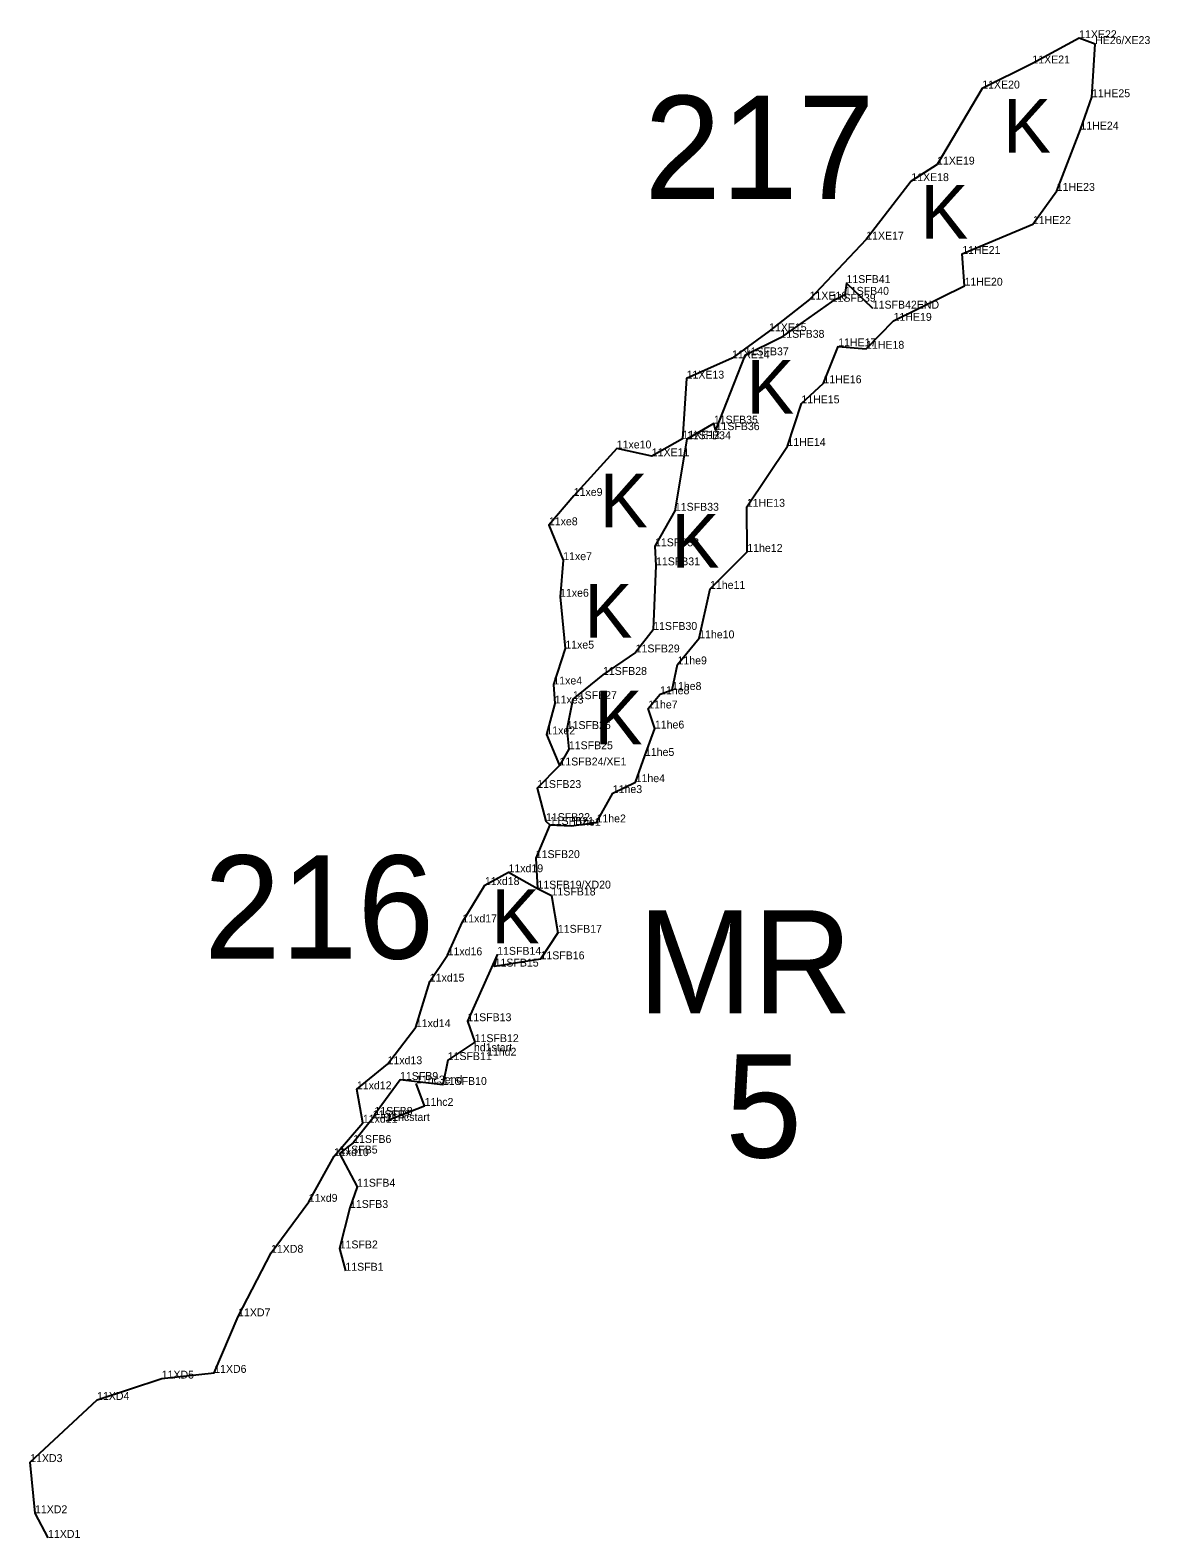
# Model space of a CAD drawing. Extents: x 2072529 to 2268812, y 436423 to 470008.
# Drawn here: x 2235708 to 2236417, y 448547 to 449501 of the extents above; entities that cross this region are included whole.
import ezdxf

# ---------------------------------------------------------------- set-up
doc = ezdxf.new("R2010")
doc.units = 0
for name, color, linetype in [('Old_Level_10', 7, 'Continuous'), ('Old_Level_20', 7, 'Continuous'), ('Old_Level_52', 7, 'Continuous'), ('Old_Level_55', 7, 'Continuous'), ('Old_Level_60', 7, 'Continuous'), ('Old_Level_62', 7, 'Continuous')]:
    doc.layers.add(name, color=color, linetype=linetype)

msp = doc.modelspace()

# ---------------------------------------------------------------- linework, layer by layer
at = {"layer": 'Old_Level_10'}
msp.add_lwpolyline([(2236241.738, 449325.109), (2236225.104, 449341.306), (2236224.091, 449333.872), (2236215.69, 449329.468), (2236183.26, 449306.622), (2236160.652, 449295.508), (2236142.217, 449248.152), (2236141.131, 449252.271), (2236124.026, 449242.406), (2236116.448, 449197.087), (2236103.851, 449174.578), (2236104.494, 449162.509), (2236102.716, 449121.602), (2236091.619, 449107.361), (2236070.908, 449093.115), (2236051.866, 449077.762), (2236047.979, 449058.839), (2236049.329, 449046.041), (2236043.377, 449035.763), (2236029.274, 449021.481), (2236034.824, 449000.54), (2236037.3, 448998.128), (2236028.402, 448977.098), (2236029.475, 448957.79), (2236038.374, 448953.428), (2236042.39, 448929.799), (2236031.38, 448912.99), (2236002.326, 448908.408), (2236003.96, 448915.838), (2235985.101, 448873.808), (2235989.703, 448860.531), (2235972.622, 448849.175), (2235969.544, 448833.422), (2235942.439, 448836.6), (2235926.237, 448814.481), (2235925.16, 448812.272), (2235912.81, 448796.665), (2235904.114, 448789.978), (2235915.282, 448768.976), (2235910.771, 448755.519), (2235904.23, 448729.891), (2235907.85, 448715.757)], dxfattribs=at)
at = {"layer": 'Old_Level_20'}
for p, q in [((2236372.381, 449496.4), (2236372.381, 449496.4)), ((2236382.487, 449492.667), (2236382.487, 449492.667)), ((2236342.766, 449480.407), (2236342.766, 449480.407)), ((2236311.041, 449464.52), (2236311.041, 449464.52)), ((2236380.495, 449459.029), (2236380.495, 449459.029)), ((2236373.231, 449438.548), (2236373.231, 449438.548)), ((2236282.461, 449416.334), (2236282.461, 449416.334)), ((2236266.127, 449405.869), (2236266.127, 449405.869)), ((2236358.182, 449399.707), (2236358.182, 449399.707)), ((2236343.073, 449378.68), (2236343.073, 449378.68)), ((2236237.577, 449368.843), (2236237.577, 449368.843)), ((2236298.377, 449359.711), (2236298.377, 449359.711)), ((2236225.104, 449341.306), (2236225.104, 449341.306)), ((2236299.825, 449339.635), (2236299.825, 449339.635)), ((2236201.726, 449330.85), (2236201.726, 449330.85)), ((2236224.091, 449333.872), (2236224.091, 449333.872)), ((2236215.69, 449329.468), (2236215.69, 449329.468)), ((2236241.738, 449325.109), (2236241.738, 449325.109)), ((2236176.077, 449310.812), (2236176.077, 449310.812)), ((2236254.906, 449317.386), (2236254.906, 449317.386)), ((2236183.26, 449306.622), (2236183.26, 449306.622)), ((2236219.847, 449301.214), (2236219.847, 449301.214)), ((2236152.626, 449293.629), (2236152.626, 449293.629)), ((2236160.652, 449295.508), (2236160.652, 449295.508)), ((2236237.488, 449299.692), (2236237.488, 449299.692)), ((2236123.874, 449280.795), (2236123.874, 449280.795)), ((2236210.458, 449277.837), (2236210.458, 449277.837)), ((2236196.532, 449265.111), (2236196.532, 449265.111)), ((2236141.131, 449252.271), (2236141.131, 449252.271)), ((2236142.217, 449248.152), (2236142.217, 449248.152)), ((2236079.636, 449236.555), (2236079.636, 449236.555)), ((2236121.287, 449242.715), (2236121.287, 449242.715)), ((2236124.026, 449242.406), (2236124.026, 449242.406)), ((2236187.697, 449238.085), (2236187.697, 449238.085)), ((2236101.838, 449231.627), (2236101.838, 449231.627)), ((2236052.417, 449206.469), (2236052.417, 449206.469)), ((2236116.448, 449197.087), (2236116.448, 449197.087)), ((2236161.993, 449199.608), (2236161.993, 449199.608)), ((2236036.692, 449187.888), (2236036.692, 449187.888)), ((2236103.851, 449174.578), (2236103.851, 449174.578)), ((2236162.291, 449171.028), (2236162.291, 449171.028)), ((2236045.747, 449165.812), (2236045.747, 449165.812)), ((2236104.494, 449162.509), (2236104.494, 449162.509)), ((2236043.749, 449142.63), (2236043.749, 449142.63)), ((2236138.698, 449147.6), (2236138.698, 449147.6)), ((2236102.716, 449121.602), (2236102.716, 449121.602)), ((2236131.838, 449116.29), (2236131.838, 449116.29)), ((2236047.072, 449109.752), (2236047.072, 449109.752)), ((2236091.619, 449107.361), (2236091.619, 449107.361)), ((2236070.908, 449093.115), (2236070.908, 449093.115)), ((2236118.11, 449099.797), (2236118.11, 449099.797)), ((2236039.52, 449087.061), (2236039.52, 449087.061)), ((2236114.672, 449083.574), (2236114.672, 449083.574)), ((2236040.408, 449075.012), (2236040.408, 449075.012)), ((2236051.866, 449077.762), (2236051.866, 449077.762)), ((2236107.055, 449080.862), (2236107.055, 449080.862)), ((2236099.573, 449071.867), (2236099.573, 449071.867)), ((2236035.088, 449055.455), (2236035.088, 449055.455)), ((2236047.979, 449058.839), (2236047.979, 449058.839)), ((2236103.804, 449059.163), (2236103.804, 449059.163)), ((2236049.329, 449046.041), (2236049.329, 449046.041)), ((2236043.377, 449035.763), (2236043.377, 449035.763)), ((2236043.377, 449035.763), (2236043.377, 449035.763)), ((2236097.503, 449041.818), (2236097.503, 449041.818)), ((2236091.619, 449025.199), (2236091.619, 449025.199)), ((2236029.274, 449021.481), (2236029.274, 449021.481)), ((2236077.126, 449018.282), (2236077.126, 449018.282)), ((2236034.824, 449000.54), (2236034.824, 449000.54)), ((2236037.3, 448998.128), (2236037.3, 448998.128)), ((2236050.888, 448997.616), (2236050.888, 448997.616)), ((2236066.833, 448999.706), (2236066.833, 448999.706)), ((2236028.402, 448977.098), (2236028.402, 448977.098)), ((2236011.122, 448968.149), (2236011.122, 448968.149)), ((2235996.15, 448960.017), (2235996.15, 448960.017)), ((2236029.475, 448957.79), (2236029.475, 448957.79)), ((2236029.475, 448957.79), (2236029.475, 448957.79)), ((2236038.374, 448953.428), (2236038.374, 448953.428)), ((2235981.889, 448936.379), (2235981.889, 448936.379)), ((2236042.39, 448929.799), (2236042.39, 448929.799)), ((2235972.58, 448915.517), (2235972.58, 448915.517)), ((2236003.96, 448915.838), (2236003.96, 448915.838)), ((2236031.38, 448912.99), (2236031.38, 448912.99)), ((2236002.326, 448908.408), (2236002.326, 448908.408)), ((2235961.301, 448898.905), (2235961.301, 448898.905)), ((2235985.101, 448873.808), (2235985.101, 448873.808)), ((2235952.483, 448870.039), (2235952.483, 448870.039)), ((2235989.227, 448854.751), (2235989.227, 448854.751)), ((2235989.703, 448860.531), (2235989.703, 448860.531)), ((2235934.554, 448846.556), (2235934.554, 448846.556)), ((2235972.622, 448849.175), (2235972.622, 448849.175)), ((2235997.532, 448851.959), (2235997.532, 448851.959)), ((2235942.439, 448836.6), (2235942.439, 448836.6)), ((2235952.659, 448834.37), (2235952.659, 448834.37)), ((2235969.544, 448833.422), (2235969.544, 448833.422)), ((2235915.147, 448830.658), (2235915.147, 448830.658)), ((2235926.237, 448814.481), (2235926.237, 448814.481)), ((2235958.039, 448820.174), (2235958.039, 448820.174)), ((2235918.936, 448809.492), (2235918.936, 448809.492)), ((2235925.16, 448812.272), (2235925.16, 448812.272)), ((2235933.775, 448810.615), (2235933.775, 448810.615)), ((2235912.81, 448796.665), (2235912.81, 448796.665)), ((2235900.694, 448788.366), (2235900.694, 448788.366)), ((2235904.114, 448789.978), (2235904.114, 448789.978)), ((2235915.282, 448768.976), (2235915.282, 448768.976)), ((2235884.648, 448759.395), (2235884.648, 448759.395)), ((2235910.771, 448755.519), (2235910.771, 448755.519)), ((2235904.23, 448729.891), (2235904.23, 448729.891)), ((2235860.77, 448727.139), (2235860.77, 448727.139)), ((2235907.85, 448715.757), (2235907.85, 448715.757)), ((2235839.958, 448686.864), (2235839.958, 448686.864)), ((2235791.563, 448647.468), (2235791.563, 448647.468)), ((2235824.794, 448651.078), (2235824.794, 448651.078)), ((2235750.665, 448633.918), (2235750.665, 448633.918)), ((2235708.297, 448594.57), (2235708.297, 448594.57)), ((2235711.364, 448562.164), (2235711.364, 448562.164)), ((2235719.636, 448546.571), (2235719.636, 448546.571))]:
    msp.add_line(p, q, dxfattribs=at)
at = {"layer": 'Old_Level_52'}
for points in [[(2236037.3, 448998.128), (2236050.888, 448997.616), (2236066.833, 448999.706), (2236077.126, 449018.282), (2236091.619, 449025.199), (2236097.503, 449041.818), (2236103.804, 449059.163), (2236099.573, 449071.867), (2236107.055, 449080.862), (2236114.672, 449083.574), (2236118.11, 449099.797), (2236131.838, 449116.29), (2236138.698, 449147.6), (2236162.291, 449171.028), (2236161.993, 449199.608), (2236187.697, 449238.085), (2236196.532, 449265.111), (2236210.458, 449277.837), (2236219.847, 449301.214), (2236237.488, 449299.692), (2236254.906, 449317.386), (2236299.825, 449339.635), (2236298.377, 449359.711), (2236343.073, 449378.68), (2236358.182, 449399.707), (2236373.231, 449438.548), (2236380.495, 449459.029), (2236382.487, 449492.667), (2236372.381, 449496.4), (2236342.766, 449480.407), (2236311.041, 449464.52), (2236282.461, 449416.334), (2236266.127, 449405.869), (2236237.577, 449368.843), (2236201.726, 449330.85), (2236176.077, 449310.812), (2236152.626, 449293.629), (2236123.874, 449280.795), (2236121.287, 449242.715), (2236101.838, 449231.627), (2236079.636, 449236.555), (2236052.417, 449206.469), (2236036.692, 449187.888), (2236045.747, 449165.812), (2236043.749, 449142.63), (2236047.072, 449109.752), (2236039.52, 449087.061), (2236040.408, 449075.012), (2236035.088, 449055.455), (2236043.377, 449035.763)], [(2235719.636, 448546.571), (2235711.364, 448562.164), (2235708.297, 448594.57), (2235750.665, 448633.918), (2235791.563, 448647.468), (2235824.794, 448651.078), (2235839.958, 448686.864), (2235860.77, 448727.139), (2235884.648, 448759.395), (2235900.694, 448788.366), (2235918.936, 448809.492), (2235915.147, 448830.658), (2235934.554, 448846.556), (2235952.483, 448870.039), (2235961.301, 448898.905), (2235972.58, 448915.517), (2235981.889, 448936.379), (2235996.15, 448960.017), (2236011.122, 448968.149), (2236029.475, 448957.79)], [(2235933.775, 448810.615), (2235958.039, 448820.174), (2235952.659, 448834.37)]]:
    msp.add_lwpolyline(points, dxfattribs=at)

# ---------------------------------------------------------------- texts
at = {"layer": 'Old_Level_55'}
for p in [(2236324.275, 449423.798), (2236271.864, 449369.371), (2236161.667, 449258.503), (2236068.941, 449186.606), (2236114.296, 449161.073), (2236059.198, 449116.725), (2236065.581, 449049.196), (2236000.404, 448923.209)]:
    msp.add_text('K', height=34, dxfattribs=at).set_placement(p)
at = {"layer": 'Old_Level_60'}
for s, p in [('11XE22', (2236372.381, 449496.4)), ('HE26/XE23', (2236382.487, 449492.667)), ('11XE21', (2236342.766, 449480.407)), ('11XE20', (2236311.041, 449464.52)), ('11HE25', (2236380.495, 449459.029)), ('11HE24', (2236373.231, 449438.548)), ('11XE19', (2236282.461, 449416.334)), ('11XE18', (2236266.127, 449405.869)), ('11HE23', (2236358.182, 449399.707)), ('11HE22', (2236343.073, 449378.68)), ('11XE17', (2236237.577, 449368.843)), ('11HE21', (2236298.377, 449359.711)), ('11SFB41', (2236225.104, 449341.306)), ('11HE20', (2236299.825, 449339.635)), ('11XE16', (2236201.726, 449330.85)), ('11SFB39', (2236215.69, 449329.468)), ('11SFB40', (2236224.091, 449333.872)), ('11SFB42END', (2236241.738, 449325.109)), ('11HE19', (2236254.906, 449317.386)), ('11XE15', (2236176.077, 449310.812)), ('11SFB38', (2236183.26, 449306.622)), ('11HE17', (2236219.847, 449301.214)), ('11HE18', (2236237.488, 449299.692)), ('11XE14', (2236152.626, 449293.629)), ('11SFB37', (2236160.652, 449295.508)), ('11XE13', (2236123.874, 449280.795)), ('11HE16', (2236210.458, 449277.837)), ('11HE15', (2236196.532, 449265.111)), ('11SFB35', (2236141.131, 449252.271)), ('11XE12', (2236121.287, 449242.715)), ('11SFB34', (2236124.026, 449242.406)), ('11SFB36', (2236142.217, 449248.152)), ('11xe10', (2236079.636, 449236.555)), ('11XE11', (2236101.838, 449231.627)), ('11HE14', (2236187.697, 449238.085)), ('11xe9', (2236052.417, 449206.469)), ('11SFB33', (2236116.448, 449197.087)), ('11HE13', (2236161.993, 449199.608)), ('11xe8', (2236036.692, 449187.888)), ('11SFB32', (2236103.851, 449174.578)), ('11xe7', (2236045.747, 449165.812)), ('11SFB31', (2236104.494, 449162.509)), ('11he12', (2236162.291, 449171.028)), ('11he11', (2236138.698, 449147.6)), ('11xe6', (2236043.749, 449142.63)), ('11SFB30', (2236102.716, 449121.602)), ('11he10', (2236131.838, 449116.29)), ('11xe5', (2236047.072, 449109.752)), ('11SFB29', (2236091.619, 449107.361)), ('11he9', (2236118.11, 449099.797)), ('11xe4', (2236039.52, 449087.061)), ('11SFB28', (2236070.908, 449093.115)), ('11SFB27', (2236051.866, 449077.762)), ('11he8', (2236107.055, 449080.862)), ('11he8', (2236114.672, 449083.574)), ('11xe3', (2236040.408, 449075.012)), ('11he7', (2236099.573, 449071.867)), ('11SFB26', (2236047.979, 449058.839)), ('11he6', (2236103.804, 449059.163)), ('11xe2', (2236035.088, 449055.455)), ('11SFB25', (2236049.329, 449046.041)), ('11he5', (2236097.503, 449041.818)), ('11SFB24/XE1', (2236043.377, 449035.763)), ('11SFB24/XE1', (2236043.377, 449035.763)), ('11SFB23', (2236029.274, 449021.481)), ('11he4', (2236091.619, 449025.199)), ('11he3', (2236077.126, 449018.282)), ('11SFB22', (2236034.824, 449000.54)), ('11SFB21', (2236037.3, 448998.128)), ('11he1', (2236050.888, 448997.616)), ('11he2', (2236066.833, 448999.706)), ('11SFB20', (2236028.402, 448977.098)), ('11xd19', (2236011.122, 448968.149)), ('11xd18', (2235996.15, 448960.017)), ('11SFB19/XD20', (2236029.475, 448957.79)), ('11SFB19/XD20', (2236029.475, 448957.79)), ('11SFB18', (2236038.374, 448953.428)), ('11xd17', (2235981.889, 448936.379)), ('11SFB17', (2236042.39, 448929.799)), ('11xd16', (2235972.58, 448915.517)), ('11SFB14', (2236003.96, 448915.838)), ('11SFB15', (2236002.326, 448908.408)), ('11SFB16', (2236031.38, 448912.99)), ('11xd15', (2235961.301, 448898.905)), ('11xd14', (2235952.483, 448870.039)), ('11SFB13', (2235985.101, 448873.808)), ('11SFB12', (2235989.703, 448860.531)), ('11SFB11', (2235972.622, 448849.175)), ('hd1start', (2235989.227, 448854.751)), ('11hd2', (2235997.532, 448851.959)), ('11xd13', (2235934.554, 448846.556)), ('11xd12', (2235915.147, 448830.658)), ('11SFB9', (2235942.439, 448836.6)), ('11hc3end', (2235952.581, 448834.347)), ('11SFB10', (2235969.544, 448833.422)), ('11hc2', (2235958.039, 448820.174)), ('11xd11', (2235918.936, 448809.492)), ('11SFB7', (2235925.16, 448812.272)), ('11SFB8', (2235926.237, 448814.481)), ('11hcstart', (2235933.775, 448810.615)), ('11SFB6', (2235912.81, 448796.665)), ('11xd10', (2235900.694, 448788.366)), ('11SFB5', (2235904.114, 448789.978)), ('11SFB4', (2235915.282, 448768.976)), ('11xd9', (2235884.648, 448759.395)), ('11SFB3', (2235910.771, 448755.519)), ('11XD8', (2235860.77, 448727.139)), ('11SFB2', (2235904.23, 448729.891)), ('11SFB1', (2235907.85, 448715.757)), ('11XD7', (2235839.958, 448686.864)), ('11XD5', (2235791.563, 448647.468)), ('11XD6', (2235824.794, 448651.078)), ('11XD4', (2235750.665, 448633.918)), ('11XD3', (2235708.297, 448594.57)), ('11XD2', (2235711.364, 448562.164)), ('11XD1', (2235719.636, 448546.571))]:
    msp.add_text(s, height=5, dxfattribs=at).set_placement(p)
at = {"layer": 'Old_Level_62'}
for s, p in [('217', (2236097.059, 449394.595)), ('216', (2235818.3, 448913.41)), ('MR', (2236092.838, 448878.691)), ('5', (2236148.371, 448787.473))]:
    msp.add_text(s, height=65.34, dxfattribs=at).set_placement(p)

doc.saveas('drawing.dxf')
